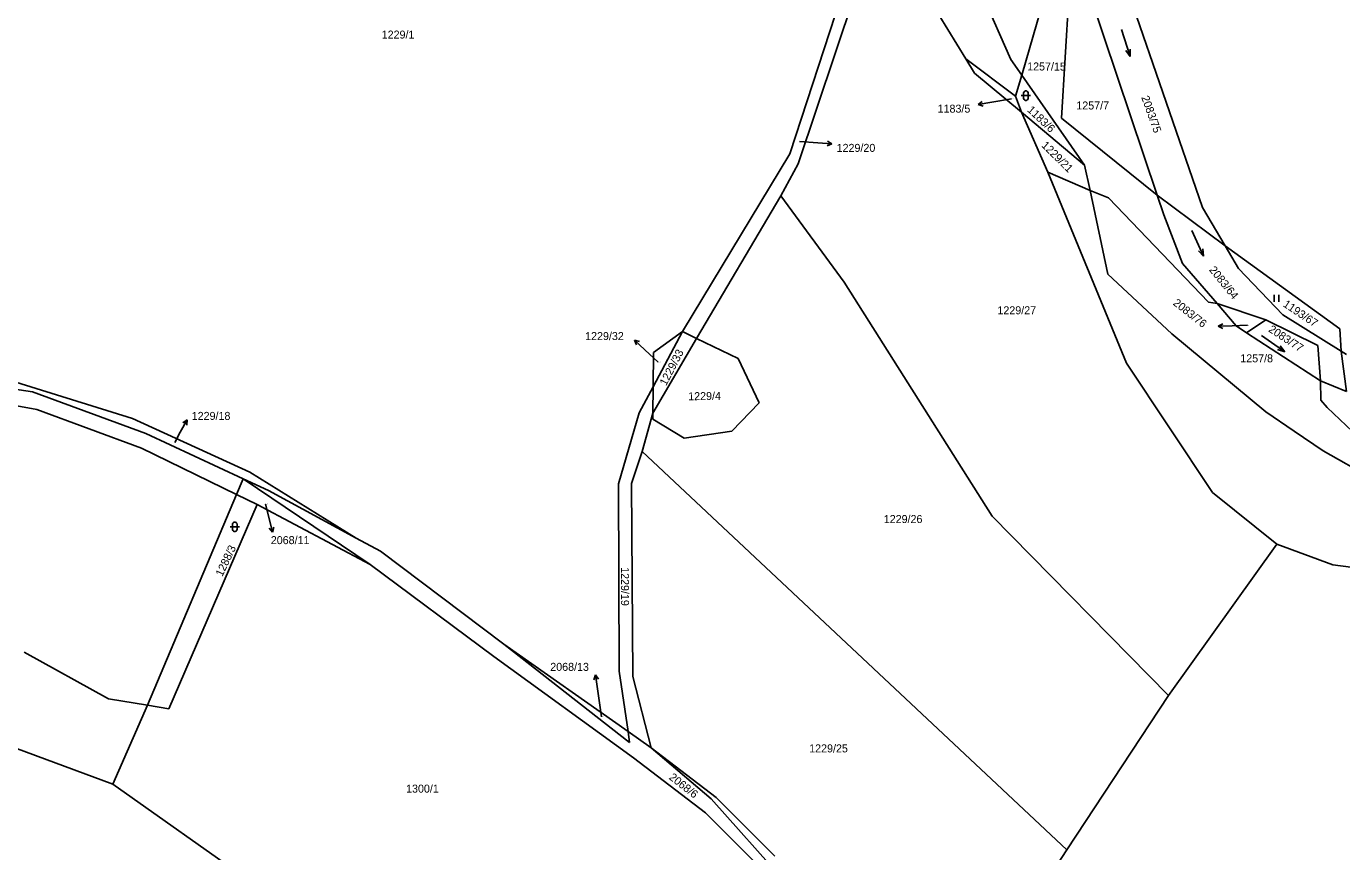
# Model space of a CAD drawing. Extents: x -795483 to -789093, y -1112258 to -1108741.
# Drawn here: x -793189.9 to -792910.5, y -1109756.5 to -1109581.1 of the extents above; entities that cross this region are included whole.
import ezdxf

# ---------------------------------------------------------------- set-up
doc = ezdxf.new("R2010")
doc.units = 0
for name, color, linetype in [('Komunikace', 7, 'Continuous'), ('Vrstva 1', 7, 'Continuous'), ('Vrstva 14', 7, 'Continuous'), ('Vrstva 16', 7, 'Continuous'), ('Vrstva 23', 7, 'Continuous')]:
    doc.layers.add(name, color=color, linetype=linetype)

msp = doc.modelspace()

# ---------------------------------------------------------------- linework, layer by layer
at = {"layer": 'Komunikace'}
for p, q in [((-792980.62, -1109596.48), (-792984.76, -1109597.2)), ((-793025.63, -1109605.52), (-793021.75, -1109605.82)), ((-792930.46, -1109644.59), (-792933.71, -1109644.71)), ((-793055.69, -1109652.46), (-793058.51, -1109649.8)), ((-793158.38, -1109669.49), (-793157.21, -1109667.35)), ((-793139.12, -1109682.65), (-793138.33, -1109685.68)), ((-793067.71, -1109727.85), (-793068.59, -1109721.87))]:
    msp.add_line(p, q, dxfattribs=at)
at = {"layer": 'Vrstva 1'}
for p, q in [((-792959.78, -1109562.32), (-792940.06, -1109619.56)), ((-792990.68, -1109565.64), (-792980.78, -1109588.15)), ((-793015.07, -1109569.57), (-793027.72, -1109608.14)), ((-792965.67, -1109569.32), (-792949.65, -1109616.97)), ((-793025.92, -1109610.3), (-793012.5, -1109570.16)), ((-792969.98, -1109600.57), (-792968.3, -1109572.35)), ((-792978.45, -1109591.47), (-792973.06, -1109572.95)), ((-792997.93, -1109575.52), (-792990.29, -1109588.01)), ((-792979.74, -1109595.91), (-792990.29, -1109588.01)), ((-792990.29, -1109588.01), (-792988.46, -1109591.01)), ((-792980.78, -1109588.15), (-792978.45, -1109591.47)), ((-792988.46, -1109591.01), (-792978.49, -1109599.34)), ((-792979.74, -1109595.91), (-792978.45, -1109591.47)), ((-792978.45, -1109591.47), (-792965.07, -1109610.55)), ((-792979.74, -1109595.91), (-792978.49, -1109599.34)), ((-792978.49, -1109599.34), (-792965.07, -1109610.55)), ((-792972.86, -1109612.04), (-792978.49, -1109599.34)), ((-792949.65, -1109616.97), (-792969.98, -1109600.57)), ((-793027.72, -1109608.14), (-793050.52, -1109645.96)), ((-793029.59, -1109617.07), (-793025.92, -1109610.3)), ((-792965.07, -1109610.55), (-792963.92, -1109615.95)), ((-792956.18, -1109652.66), (-792972.86, -1109612.04)), ((-792972.86, -1109612.04), (-792963.92, -1109615.95)), ((-793029.59, -1109617.07), (-793047.53, -1109647.41)), ((-793016.13, -1109635.45), (-793029.59, -1109617.07)), ((-792963.92, -1109615.95), (-792960.14, -1109633.77)), ((-792963.92, -1109615.95), (-792960.03, -1109617.52)), ((-792949.65, -1109616.97), (-792948.25, -1109621.12)), ((-792935.21, -1109627.76), (-792949.65, -1109616.97)), ((-792938.79, -1109639.68), (-792960.03, -1109617.52)), ((-792940.06, -1109619.56), (-792935.21, -1109627.76)), ((-792948.25, -1109621.12), (-792944.26, -1109631.49)), ((-792910.85, -1109645.36), (-792935.21, -1109627.76)), ((-792935.21, -1109627.76), (-792932.37, -1109632.56)), ((-792960.14, -1109633.77), (-792946.56, -1109646.42)), ((-792944.26, -1109631.49), (-792936.95, -1109640)), ((-792932.37, -1109632.56), (-792922.99, -1109642.37)), ((-792984.7, -1109685.19), (-793016.13, -1109635.45)), ((-792938.79, -1109639.68), (-792936.95, -1109640)), ((-792936.95, -1109640), (-792932.88, -1109644.75)), ((-792936.95, -1109640), (-792926.6, -1109643.46)), ((-792922.99, -1109642.37), (-792910.61, -1109650.08)), ((-792932.88, -1109644.75), (-792930.69, -1109646.18)), ((-792930.69, -1109646.18), (-792926.6, -1109643.46)), ((-792926.6, -1109643.46), (-792915.52, -1109648.88)), ((-793047.53, -1109647.41), (-793056.82, -1109663.28)), ((-793050.52, -1109645.96), (-793056.76, -1109657.71)), ((-793056.69, -1109650.36), (-793050.52, -1109645.96)), ((-793050.52, -1109645.96), (-793047.53, -1109647.41)), ((-793047.53, -1109647.41), (-793038.7, -1109651.7)), ((-792946.56, -1109646.42), (-792926.61, -1109662.99)), ((-792930.69, -1109646.18), (-792914.97, -1109656.44)), ((-792910.61, -1109650.08), (-792910.85, -1109645.36)), ((-793056.76, -1109657.71), (-793056.69, -1109650.36)), ((-792915.52, -1109648.88), (-792914.97, -1109656.44)), ((-792909.44, -1109658.67), (-792910.61, -1109650.08)), ((-792910.61, -1109650.08), (-792909.43, -1109650.81)), ((-793235.64, -1109651.6), (-793188.62, -1109658.77)), ((-793038.7, -1109651.7), (-793034.23, -1109661.1)), ((-792937.92, -1109680.13), (-792956.18, -1109652.66)), ((-793206.18, -1109659.17), (-793187.66, -1109662.48)), ((-793167.35, -1109664.41), (-793192.11, -1109656.69)), ((-793188.62, -1109658.77), (-793164.51, -1109667.58)), ((-793056.76, -1109657.71), (-793059.68, -1109663.23)), ((-793056.82, -1109663.28), (-793056.76, -1109657.71)), ((-792914.97, -1109656.44), (-792914.9, -1109660.55)), ((-792914.97, -1109656.44), (-792909.44, -1109658.67)), ((-793034.23, -1109661.1), (-793040.03, -1109667.1)), ((-792914.9, -1109660.55), (-792913.56, -1109662.06)), ((-793187.66, -1109662.48), (-793165.44, -1109670.75)), ((-793142.43, -1109675.8), (-793167.35, -1109664.41)), ((-793059.68, -1109663.23), (-793064.09, -1109678.29)), ((-793056.82, -1109663.28), (-793059.08, -1109671.43)), ((-793056.83, -1109664.58), (-793056.82, -1109663.28)), ((-793050.17, -1109668.59), (-793056.83, -1109664.58)), ((-792926.61, -1109662.99), (-792920.59, -1109667.09)), ((-792913.56, -1109662.06), (-792900.69, -1109674.36)), ((-793040.03, -1109667.1), (-793050.17, -1109668.59)), ((-792920.59, -1109667.09), (-792914.39, -1109671.31)), ((-793164.51, -1109667.58), (-793143.82, -1109677.24)), ((-793165.44, -1109670.75), (-793145.25, -1109680.57)), ((-793059.08, -1109671.43), (-793061.35, -1109678.22)), ((-793059.08, -1109671.43), (-792968.84, -1109756.06)), ((-792914.39, -1109671.31), (-792903.33, -1109677.56)), ((-793119.85, -1109689.84), (-793142.43, -1109675.8)), ((-793145.25, -1109680.57), (-793143.82, -1109677.24)), ((-793143.82, -1109677.24), (-793138.48, -1109679.73)), ((-793143.82, -1109677.24), (-793116.87, -1109695.45)), ((-793064.09, -1109678.29), (-793063.96, -1109718.11)), ((-793061.35, -1109678.22), (-793061.03, -1109719.24)), ((-793164.19, -1109725.36), (-793145.25, -1109680.57)), ((-793145.25, -1109680.57), (-793140.85, -1109682.71)), ((-793138.48, -1109679.73), (-793119.85, -1109689.84)), ((-792924.26, -1109691.14), (-792937.92, -1109680.13)), ((-793140.85, -1109682.71), (-793159.61, -1109726.12)), ((-793140.85, -1109682.71), (-793116.87, -1109695.45)), ((-792947.24, -1109723.29), (-792984.7, -1109685.19)), ((-793119.85, -1109689.84), (-793114.68, -1109692.64)), ((-793114.68, -1109692.64), (-793088.47, -1109712.37)), ((-792947.24, -1109723.29), (-792924.26, -1109691.14)), ((-792912.37, -1109695.54), (-792924.26, -1109691.14)), ((-793116.87, -1109695.45), (-793090.57, -1109715)), ((-792896.16, -1109697.59), (-792912.37, -1109695.54)), ((-793251.94, -1109712.31), (-793171.51, -1109742.12)), ((-793190.35, -1109714.05), (-793172.48, -1109723.97)), ((-793090.57, -1109715), (-793060.92, -1109736.55)), ((-793061.75, -1109733.25), (-793088.47, -1109712.37)), ((-793088.47, -1109712.37), (-793062.04, -1109730.94)), ((-793063.96, -1109718.11), (-793062.04, -1109730.94)), ((-793061.03, -1109719.24), (-793057.13, -1109734.39)), ((-792968.84, -1109756.06), (-792947.24, -1109723.29)), ((-793172.48, -1109723.97), (-793164.19, -1109725.36)), ((-793171.51, -1109742.12), (-793164.19, -1109725.36)), ((-793164.19, -1109725.36), (-793159.61, -1109726.12)), ((-793062.04, -1109730.94), (-793057.13, -1109734.39)), ((-793062.04, -1109730.94), (-793061.75, -1109733.25)), ((-793044.38, -1109745.28), (-793057.13, -1109734.39)), ((-793057.13, -1109734.39), (-793043.33, -1109744.96)), ((-793060.92, -1109736.55), (-793045.64, -1109748.22)), ((-793171.51, -1109742.12), (-793102.45, -1109790.94)), ((-793019.41, -1109773.25), (-793044.38, -1109745.28)), ((-793043.33, -1109744.96), (-793030.89, -1109757.41)), ((-793045.64, -1109748.22), (-793034.14, -1109759.69)), ((-792968.84, -1109756.06), (-792995.66, -1109797.11))]:
    msp.add_line(p, q, dxfattribs=at)
at = {"layer": 'Vrstva 16'}
for p, q in [((-792987.71, -1109597.72), (-792986.82, -1109597.05)), ((-792984.76, -1109597.2), (-792987.71, -1109597.72)), ((-792987.71, -1109597.72), (-792986.64, -1109598.04)), ((-793021.75, -1109605.82), (-793018.76, -1109606.05)), ((-793018.76, -1109606.05), (-793019.8, -1109606.48)), ((-793018.76, -1109606.05), (-793019.72, -1109605.48)), ((-792936.71, -1109644.82), (-792935.73, -1109644.28)), ((-792933.71, -1109644.71), (-792936.71, -1109644.82)), ((-792936.71, -1109644.82), (-792935.69, -1109645.28)), ((-793058.51, -1109649.8), (-793060.7, -1109647.75)), ((-793060.7, -1109647.75), (-793060.31, -1109648.79)), ((-793060.7, -1109647.75), (-793059.62, -1109648.06)), ((-793157.21, -1109667.35), (-793155.77, -1109664.72)), ((-793155.77, -1109664.72), (-793156.69, -1109665.35)), ((-793155.77, -1109664.72), (-793155.81, -1109665.83)), ((-793138.33, -1109685.68), (-793137.58, -1109688.58)), ((-793137.58, -1109688.58), (-793138.31, -1109687.74)), ((-793137.58, -1109688.58), (-793137.34, -1109687.49)), ((-793069.02, -1109718.9), (-793069.37, -1109719.96)), ((-793068.59, -1109721.87), (-793069.02, -1109718.9)), ((-793069.02, -1109718.9), (-793068.38, -1109719.82))]:
    msp.add_line(p, q, dxfattribs=at)
at = {"layer": 'Vrstva 23'}
for p, q in [((-792957.24, -1109581.77), (-792955.42, -1109587.49)), ((-792955.42, -1109587.49), (-792956.35, -1109586.21)), ((-792955.42, -1109587.49), (-792955.4, -1109585.91)), ((-792977.95, -1109595.01), (-792977.85, -1109594.91)), ((-792977.85, -1109594.91), (-792977.65, -1109594.81)), ((-792977.65, -1109594.81), (-792977.45, -1109594.81)), ((-792977.45, -1109594.81), (-792977.25, -1109594.91)), ((-792977.25, -1109594.91), (-792977.15, -1109595.01)), ((-792978.55, -1109595.81), (-792976.55, -1109595.81)), ((-792978.05, -1109595.21), (-792977.95, -1109595.01)), ((-792978.05, -1109596.41), (-792978.05, -1109595.21)), ((-792977.95, -1109596.61), (-792978.05, -1109596.41)), ((-792977.85, -1109596.71), (-792977.95, -1109596.61)), ((-792977.65, -1109596.81), (-792977.85, -1109596.71)), ((-792977.45, -1109596.81), (-792977.65, -1109596.81)), ((-792977.25, -1109596.71), (-792977.45, -1109596.81)), ((-792977.15, -1109596.61), (-792977.25, -1109596.71)), ((-792977.15, -1109595.01), (-792977.05, -1109595.21)), ((-792977.05, -1109596.41), (-792977.15, -1109596.61)), ((-792977.05, -1109595.21), (-792977.05, -1109596.41)), ((-792942.29, -1109624.47), (-792939.79, -1109629.93)), ((-792939.79, -1109629.93), (-792939.96, -1109628.36)), ((-792939.79, -1109629.93), (-792940.87, -1109628.77)), ((-792924.82, -1109639.65), (-792924.82, -1109638.15)), ((-792923.82, -1109638.15), (-792923.82, -1109639.65)), ((-792927.47, -1109646.79), (-792922.57, -1109650.25)), ((-792922.57, -1109650.25), (-792924.08, -1109649.79)), ((-792922.57, -1109650.25), (-792923.51, -1109648.98)), ((-793146.12, -1109686.83), (-793146.02, -1109686.63)), ((-793146.12, -1109688.03), (-793146.12, -1109686.83)), ((-793146.02, -1109686.63), (-793145.92, -1109686.53)), ((-793145.92, -1109686.53), (-793145.72, -1109686.43)), ((-793145.72, -1109686.43), (-793145.52, -1109686.43)), ((-793145.52, -1109686.43), (-793145.32, -1109686.53)), ((-793145.32, -1109686.53), (-793145.22, -1109686.63)), ((-793145.22, -1109686.63), (-793145.12, -1109686.83)), ((-793145.12, -1109686.83), (-793145.12, -1109688.03)), ((-793146.62, -1109687.43), (-793144.62, -1109687.43)), ((-793146.02, -1109688.23), (-793146.12, -1109688.03)), ((-793145.92, -1109688.33), (-793146.02, -1109688.23)), ((-793145.72, -1109688.43), (-793145.92, -1109688.33)), ((-793145.52, -1109688.43), (-793145.72, -1109688.43)), ((-793145.32, -1109688.33), (-793145.52, -1109688.43)), ((-793145.22, -1109688.23), (-793145.32, -1109688.33)), ((-793145.12, -1109688.03), (-793145.22, -1109688.23))]:
    msp.add_line(p, q, dxfattribs=at)

# ---------------------------------------------------------------- texts
at = {"layer": 'Vrstva 14'}
for s, height, p in [('1229/1', 1.7, (-793114.41, -1109583.68)), ('1183/5', 0.1, (-792980.62, -1109596.48)), ('1257/7', 1.7, (-792966.84, -1109598.75)), ('1229/20', 0.1, (-793025.63, -1109605.52)), ('1229/27', 1.7, (-792983.6, -1109642.27)), ('2083/76', 0.1, (-792930.46, -1109644.59)), ('1257/8', 1.7, (-792932.01, -1109652.48)), ('1229/32', 0.1, (-793055.69, -1109652.46)), ('1229/18', 0.1, (-793158.38, -1109669.49)), ('2068/11', 0.1, (-793139.12, -1109682.65)), ('1229/26', 1.7, (-793007.75, -1109686.64)), ('2068/13', 0.1, (-793067.71, -1109727.85)), ('1229/25', 1.7, (-793023.59, -1109735.38)), ('1300/1', 1.7, (-793109.23, -1109743.93))]:
    msp.add_text(s, height=height, dxfattribs=at).set_placement(p)
for s, rotation, p in [('1257/15', 359.8051, (-792977.29, -1109590.45)), ('2083/75', 289.6254, (-792953.07, -1109596.16)), ('1183/6', 316.6415, (-792977.4, -1109599.01)), ('1229/21', 315.2641, (-792974.37, -1109606.51)), ('2083/64', 308.8714, (-792938.73, -1109632.87)), ('1193/67', 326.1224, (-792923.07, -1109640.49)), ('2083/77', 326.5385, (-792926.17, -1109645.84)), ('1229/33', 62.6057, (-793053.97, -1109657.58)), ('1229/4', 0.7754, (-793049.28, -1109660.55)), ('1288/3', 64.5923, (-793148.27, -1109698.14)), ('1229/19', 270, (-793063.56, -1109696.02)), ('2068/6', 321.851, (-793053.51, -1109740.94))]:
    msp.add_text(s, height=1.7, rotation=rotation, dxfattribs=at).set_placement(p)
at = {"layer": 'Vrstva 16'}
for s, p in [('1183/5', (-792996.31, -1109599.42)), ('1229/20', (-793017.76, -1109607.76)), ('1229/32', (-793071.19, -1109647.75)), ('1229/18', (-793154.77, -1109664.72)), ('2068/11', (-793137.97, -1109691.12)), ('2068/13', (-793078.6, -1109718.05))]:
    msp.add_text(s, height=1.7, dxfattribs=at).set_placement(p)
msp.add_text('2083/76', height=1.7, rotation=321.6552, dxfattribs=at).set_placement((-792946.43, -1109640.14))

doc.saveas('drawing.dxf')
